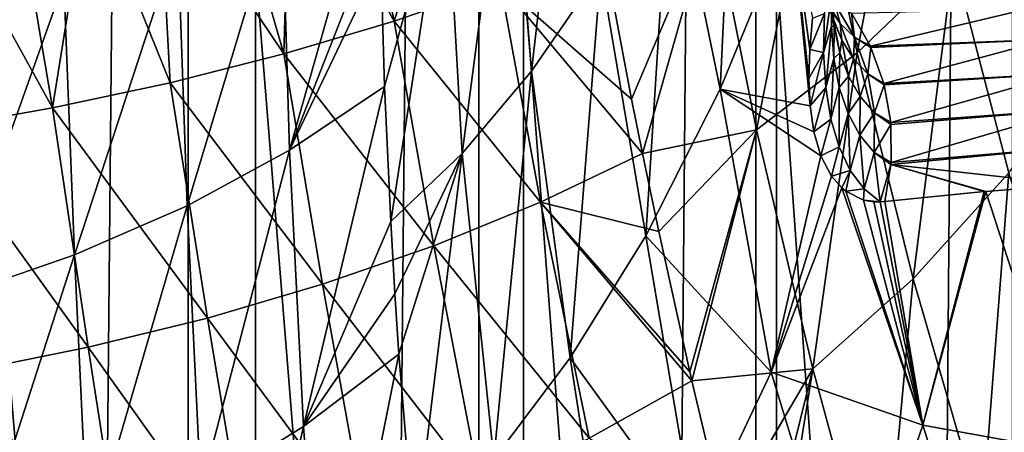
# Model space of a CAD drawing. Header units: metres. Extents: x -24 to 24, y -69 to 184.
# Tile 320 of 656: x 8.39 to 15.04, y 88.31 to 91.1. Entities that reach past the tile are written whole.
import ezdxf

# ---------------------------------------------------------------- set-up
doc = ezdxf.new("R2010")
doc.units = ezdxf.units.M
for name, color, linetype in [('367', 7, 'CONTINUOUS'), ('403', 7, 'CONTINUOUS'), ('404', 7, 'CONTINUOUS'), ('454', 7, 'CONTINUOUS'), ('455', 7, 'CONTINUOUS'), ('522', 7, 'CONTINUOUS'), ('523', 7, 'CONTINUOUS'), ('558', 3, 'CONTINUOUS')]:
    doc.layers.add(name, color=color, linetype=linetype)

msp = doc.modelspace()

# ---------------------------------------------------------------- linework, layer by layer
at = {"layer": '367'}
for points in [[(9.530857, 145.2, -22.298548), (7.493662, -68.3, -23.063121), (7.493662, 145.2, -23.063121)], [(9.530857, -68.3, -22.298548), (7.493662, -68.3, -23.063121), (9.530857, 145.2, -22.298548)], [(11.491315, 145.2, -21.354442), (9.530857, -68.3, -22.298548), (9.530857, 145.2, -22.298548)], [(11.491315, -68.3, -21.354442), (9.530857, -68.3, -22.298548), (11.491315, 145.2, -21.354442)], [(13.359252, 145.2, -20.238401), (11.491315, -68.3, -21.354442), (11.491315, 145.2, -21.354442)], [(13.359252, -68.3, -20.238401), (11.491315, -68.3, -21.354442), (13.359252, 145.2, -20.238401)], [(15.119628, 145.2, -18.959413), (13.359252, -68.3, -20.238401), (13.359252, 145.2, -20.238401)], [(15.119628, -68.3, -18.959413), (13.359252, -68.3, -20.238401), (15.119628, 145.2, -18.959413)]]:
    msp.add_3dface(points, dxfattribs=at)
at = {"layer": '403'}
for points in [[(14.041656, 90.872488, 32.84313), (14.40697, 92.835069, 35.403881), (13.748401, 92.293243, 35.49265)], [(14.691781, 91.49359, 32.722154), (14.40697, 92.835069, 35.403881), (14.041656, 90.872488, 32.84313)], [(13.363893, 90.351379, 32.957322), (13.748401, 92.293243, 35.49265), (13.064808, 91.84574, 35.572082)], [(14.041656, 90.872488, 32.84313), (13.748401, 92.293243, 35.49265), (13.363893, 90.351379, 32.957322)], [(15.684726, 90.897672, 29.909436), (15.319096, 92.227981, 32.594834), (14.691781, 91.49359, 32.722154)], [(12.521479, 90.559966, 34.083659), (13.064808, 91.84574, 35.572082), (12.363611, 91.397929, 35.493128)], [(12.595008, 90.191937, 33.491763), (13.064808, 91.84574, 35.572082), (12.521479, 90.559966, 34.083659)], [(13.363893, 90.351379, 32.957322), (13.064808, 91.84574, 35.572082), (12.595008, 90.191937, 33.491763)], [(14.420927, 89.348034, 30.242658), (14.691781, 91.49359, 32.722154), (14.041656, 90.872488, 32.84313)], [(15.066391, 90.062548, 30.077037), (14.691781, 91.49359, 32.722154), (14.420927, 89.348034, 30.242658)], [(15.066391, 90.062548, 30.077037), (15.684726, 90.897672, 29.909436), (14.691781, 91.49359, 32.722154)], [(13.743816, 88.739763, 30.404742), (14.041656, 90.872488, 32.84313), (13.363893, 90.351379, 32.957322)], [(14.420927, 89.348034, 30.242658), (14.041656, 90.872488, 32.84313), (13.743816, 88.739763, 30.404742)], [(12.704354, 89.665918, 32.671399), (13.363893, 90.351379, 32.957322), (12.595008, 90.191937, 33.491763)], [(12.91347, 88.718815, 31.262549), (13.363893, 90.351379, 32.957322), (12.704354, 89.665918, 32.671399)], [(12.927059, 88.659596, 31.177135), (13.363893, 90.351379, 32.957322), (12.91347, 88.718815, 31.262549)], [(13.743816, 88.739763, 30.404742), (13.363893, 90.351379, 32.957322), (12.927059, 88.659596, 31.177135)], [(14.886674, 87.741442, 27.708912), (15.066391, 90.062548, 30.077037), (14.420927, 89.348034, 30.242658)], [(15.530461, 88.56163, 27.484783), (15.066391, 90.062548, 30.077037), (14.886674, 87.741442, 27.708912)], [(14.2059, 87.034064, 27.93344), (14.420927, 89.348034, 30.242658), (13.743816, 88.739763, 30.404742)], [(14.886674, 87.741442, 27.708912), (14.420927, 89.348034, 30.242658), (14.2059, 87.034064, 27.93344)], [(13.149974, 87.722621, 29.863755), (13.743816, 88.739763, 30.404742), (12.927059, 88.659596, 31.177135)], [(13.322919, 87.035192, 28.942332), (13.743816, 88.739763, 30.404742), (13.149974, 87.722621, 29.863755)], [(13.414525, 86.683252, 28.483282), (13.743816, 88.739763, 30.404742), (13.322919, 87.035192, 28.942332)], [(14.2059, 87.034064, 27.93344), (13.743816, 88.739763, 30.404742), (13.414525, 86.683252, 28.483282)], [(15.438429, 86.074308, 25.258252), (15.530461, 88.56163, 27.484783), (14.886674, 87.741442, 27.708912)]]:
    msp.add_3dface(points, dxfattribs=at)
at = {"layer": '404'}
for points in [[(11.414491, 92.662561, 38.323674), (10.635426, 92.435569, 38.370917), (10.920208, 91.086101, 35.991955)], [(11.637616, 91.334036, 35.926108), (11.414491, 92.662561, 38.323674), (10.920208, 91.086101, 35.991955)], [(10.635426, 92.435569, 38.370917), (10.218175, 92.327081, 38.395642), (10.920208, 91.086101, 35.991955)], [(10.218175, 92.327081, 38.395642), (9.783111, 92.222883, 38.420453), (10.176462, 90.864895, 36.058068)], [(10.920208, 91.086101, 35.991955), (10.218175, 92.327081, 38.395642), (10.176462, 90.864895, 36.058068)], [(9.783111, 92.222883, 38.420453), (9.330456, 92.123515, 38.444825), (10.176462, 90.864895, 36.058068)], [(9.330456, 92.123515, 38.444825), (8.860069, 92.029329, 38.468351), (9.408569, 90.670203, 36.121703)], [(10.176462, 90.864895, 36.058068), (9.330456, 92.123515, 38.444825), (9.408569, 90.670203, 36.121703)], [(8.860069, 92.029329, 38.468351), (8.372492, 91.940674, 38.490764), (8.616348, 90.500709, 36.181194)], [(9.408569, 90.670203, 36.121703), (8.860069, 92.029329, 38.468351), (8.616348, 90.500709, 36.181194)], [(8.372492, 91.940674, 38.490764), (7.867161, 91.857537, 38.512005), (8.616348, 90.500709, 36.181194)], [(8.616348, 90.500709, 36.181194), (7.867161, 91.857537, 38.512005), (7.797065, 90.353968, 36.236493)], [(12.521479, 90.559966, 34.083659), (12.363611, 91.397929, 35.493128), (11.637616, 91.334036, 35.926108)], [(11.637616, 91.334036, 35.926108), (10.920208, 91.086101, 35.991955), (11.907456, 89.864137, 33.583488)], [(12.595008, 90.191937, 33.491763), (11.637616, 91.334036, 35.926108), (11.907456, 89.864137, 33.583488)], [(12.595008, 90.191937, 33.491763), (12.521479, 90.559966, 34.083659), (11.637616, 91.334036, 35.926108)], [(10.920208, 91.086101, 35.991955), (10.176462, 90.864895, 36.058068), (11.186836, 89.570654, 33.680555)], [(11.907456, 89.864137, 33.583488), (10.920208, 91.086101, 35.991955), (11.186836, 89.570654, 33.680555)], [(10.176462, 90.864895, 36.058068), (9.408569, 90.670203, 36.121703), (10.436759, 89.310146, 33.777969)], [(11.186836, 89.570654, 33.680555), (10.176462, 90.864895, 36.058068), (10.436759, 89.310146, 33.777969)], [(9.408569, 90.670203, 36.121703), (8.616348, 90.500709, 36.181194), (9.660097, 89.082516, 33.872473)], [(10.436759, 89.310146, 33.777969), (9.408569, 90.670203, 36.121703), (9.660097, 89.082516, 33.872473)], [(8.616348, 90.500709, 36.181194), (7.797065, 90.353968, 36.236493), (8.856906, 88.88625, 33.962094)], [(9.660097, 89.082516, 33.872473), (8.616348, 90.500709, 36.181194), (8.856906, 88.88625, 33.962094)], [(8.856906, 88.88625, 33.962094), (7.797065, 90.353968, 36.236493), (8.024181, 88.718378, 34.046746)], [(12.704354, 89.665918, 32.671399), (12.595008, 90.191937, 33.491763), (11.907456, 89.864137, 33.583488)], [(11.907456, 89.864137, 33.583488), (11.186836, 89.570654, 33.680555), (12.234534, 88.272304, 31.311891)], [(12.91347, 88.718815, 31.262549), (12.704354, 89.665918, 32.671399), (11.907456, 89.864137, 33.583488)], [(12.927059, 88.659596, 31.177135), (11.907456, 89.864137, 33.583488), (12.234534, 88.272304, 31.311891)], [(12.927059, 88.659596, 31.177135), (12.91347, 88.718815, 31.262549), (11.907456, 89.864137, 33.583488)], [(11.186836, 89.570654, 33.680555), (10.436759, 89.310146, 33.777969), (11.505081, 87.92473, 31.450306)], [(12.234534, 88.272304, 31.311891), (11.186836, 89.570654, 33.680555), (11.505081, 87.92473, 31.450306)], [(10.436759, 89.310146, 33.777969), (9.660097, 89.082516, 33.872473), (10.742815, 87.617158, 31.588883)], [(11.505081, 87.92473, 31.450306), (10.436759, 89.310146, 33.777969), (10.742815, 87.617158, 31.588883)], [(9.660097, 89.082516, 33.872473), (8.856906, 88.88625, 33.962094), (9.951376, 87.349687, 31.723656)], [(10.742815, 87.617158, 31.588883), (9.660097, 89.082516, 33.872473), (9.951376, 87.349687, 31.723656)], [(8.856906, 88.88625, 33.962094), (8.024181, 88.718378, 34.046746), (9.131174, 87.120661, 31.852175)], [(9.951376, 87.349687, 31.723656), (8.856906, 88.88625, 33.962094), (9.131174, 87.120661, 31.852175)], [(9.131174, 87.120661, 31.852175), (8.024181, 88.718378, 34.046746), (8.279068, 86.926605, 31.974176)], [(13.149974, 87.722621, 29.863755), (12.927059, 88.659596, 31.177135), (12.234534, 88.272304, 31.311891)]]:
    msp.add_3dface(points, dxfattribs=at)
at = {"layer": '454'}
for points in [[(13.24499, 93.249491, 28.651355), (13.119742, 90.626917, 25.960094), (12.783329, 92.253778, 28.626541)], [(13.600654, 91.797778, 25.923773), (13.119742, 90.626917, 25.960094), (13.24499, 93.249491, 28.651355)], [(12.122558, 93.149488, 31.25161), (11.845892, 90.748915, 28.559465), (11.694179, 92.595432, 31.168463)], [(12.313613, 91.426841, 28.596021), (11.845892, 90.748915, 28.559465), (12.122558, 93.149488, 31.25161)], [(11.694179, 92.595432, 31.168463), (11.378823, 90.191837, 28.523011), (11.267543, 92.143575, 31.089273)], [(11.845892, 90.748915, 28.559465), (11.378823, 90.191837, 28.523011), (11.694179, 92.595432, 31.168463)], [(12.783329, 92.253778, 28.626541), (12.617834, 89.638057, 25.997257), (12.313613, 91.426841, 28.596021)], [(13.119742, 90.626917, 25.960094), (12.617834, 89.638057, 25.997257), (12.783329, 92.253778, 28.626541)], [(11.267543, 92.143575, 31.089273), (10.855809, 90.643644, 29.587006), (10.830381, 91.505169, 30.672588)], [(10.896803, 89.734207, 28.498304), (10.855809, 90.643644, 29.587006), (11.267543, 92.143575, 31.089273)], [(11.378823, 90.191837, 28.523011), (10.896803, 89.734207, 28.498304), (11.267543, 92.143575, 31.089273)], [(13.600654, 91.797778, 25.923773), (13.725654, 90.514274, 24.317176), (13.119742, 90.626917, 25.960094)], [(13.740941, 91.105515, 24.830123), (13.722546, 90.894637, 24.680842), (13.600654, 91.797778, 25.923773)], [(13.722546, 90.894637, 24.680842), (13.71703, 90.698583, 24.511521), (13.600654, 91.797778, 25.923773)], [(13.71703, 90.698583, 24.511521), (13.725654, 90.514274, 24.317176), (13.600654, 91.797778, 25.923773)], [(12.313613, 91.426841, 28.596021), (12.107606, 88.815034, 26.029894), (11.845892, 90.748915, 28.559465)], [(12.617834, 89.638057, 25.997257), (12.107606, 88.815034, 26.029894), (12.313613, 91.426841, 28.596021)], [(11.845892, 90.748915, 28.559465), (11.591632, 88.131062, 26.060218), (11.378823, 90.191837, 28.523011)], [(12.107606, 88.815034, 26.029894), (11.591632, 88.131062, 26.060218), (11.845892, 90.748915, 28.559465)], [(13.119742, 90.626917, 25.960094), (13.462658, 88.716604, 23.364348), (12.617834, 89.638057, 25.997257)], [(13.725654, 90.514274, 24.317176), (13.751387, 90.339408, 24.088763), (13.119742, 90.626917, 25.960094)], [(13.751387, 90.339408, 24.088763), (13.798577, 90.177796, 23.818802), (13.119742, 90.626917, 25.960094)], [(13.798577, 90.177796, 23.818802), (13.462658, 88.716604, 23.364348), (13.119742, 90.626917, 25.960094)], [(10.896803, 89.734207, 28.498304), (11.378823, 90.191837, 28.523011), (10.925045, 89.246061, 27.935866)], [(11.378823, 90.191837, 28.523011), (10.951982, 88.839212, 27.477822), (10.925045, 89.246061, 27.935866)], [(11.057251, 87.562178, 26.097511), (10.951982, 88.839212, 27.477822), (11.378823, 90.191837, 28.523011)], [(11.591632, 88.131062, 26.060218), (11.057251, 87.562178, 26.097511), (11.378823, 90.191837, 28.523011)], [(13.870559, 90.039752, 23.507154), (13.462658, 88.716604, 23.364348), (13.798577, 90.177796, 23.818802)], [(13.939384, 89.960321, 23.256019), (13.462658, 88.716604, 23.364348), (13.870559, 90.039752, 23.507154)], [(13.939384, 89.960321, 23.256019), (14.48488, 88.359268, 20.628395), (13.462658, 88.716604, 23.364348)], [(13.96683, 89.937468, 23.163385), (14.48488, 88.359268, 20.628395), (13.939384, 89.960321, 23.256019)], [(14.086437, 89.877929, 22.791593), (14.48488, 88.359268, 20.628395), (13.96683, 89.937468, 23.163385)], [(14.898548, 89.935337, 20.502928), (14.48488, 88.359268, 20.628395), (14.228237, 89.867671, 22.394149)], [(14.910087, 89.936397, 20.468976), (14.48488, 88.359268, 20.628395), (14.898548, 89.935337, 20.502928)], [(14.910087, 89.936397, 20.468976), (15.481884, 88.180489, 17.86129), (14.48488, 88.359268, 20.628395)], [(15.487992, 89.983708, 18.722282), (15.481884, 88.180489, 17.86129), (14.910087, 89.936397, 20.468976)], [(14.154687, 89.866194, 22.595825), (14.48488, 88.359268, 20.628395), (14.086437, 89.877929, 22.791593)], [(14.196979, 89.865398, 22.478833), (14.48488, 88.359268, 20.628395), (14.154687, 89.866194, 22.595825)], [(14.228237, 89.867671, 22.394149), (14.48488, 88.359268, 20.628395), (14.196979, 89.865398, 22.478833)], [(12.617834, 89.638057, 25.997257), (12.9557, 87.643531, 23.48189), (12.107606, 88.815034, 26.029894)], [(13.462658, 88.716604, 23.364348), (12.9557, 87.643531, 23.48189), (12.617834, 89.638057, 25.997257)], [(12.107606, 88.815034, 26.029894), (12.429867, 86.729507, 23.598852), (11.591632, 88.131062, 26.060218)], [(12.9557, 87.643531, 23.48189), (12.429867, 86.729507, 23.598852), (12.107606, 88.815034, 26.029894)], [(13.462658, 88.716604, 23.364348), (13.999799, 86.952202, 20.828179), (12.9557, 87.643531, 23.48189)], [(14.48488, 88.359268, 20.628395), (13.999799, 86.952202, 20.828179), (13.462658, 88.716604, 23.364348)], [(14.48488, 88.359268, 20.628395), (15.064385, 86.513004, 18.115415), (13.999799, 86.952202, 20.828179)], [(15.481884, 88.180489, 17.86129), (15.064385, 86.513004, 18.115415), (14.48488, 88.359268, 20.628395)]]:
    msp.add_3dface(points, dxfattribs=at)
at = {"layer": '455'}
for points in [[(10.817434, 92.343348, 31.785369), (10.213305, 90.215604, 29.595425), (10.161754, 91.967397, 31.766734)], [(10.817434, 92.343348, 31.785369), (10.824974, 91.775581, 31.025169), (10.213305, 90.215604, 29.595425)], [(10.161754, 91.967397, 31.766734), (9.522988, 89.840487, 29.624365), (9.459918, 91.638941, 31.770007)], [(10.213305, 90.215604, 29.595425), (9.522988, 89.840487, 29.624365), (10.161754, 91.967397, 31.766734)], [(10.824974, 91.775581, 31.025169), (10.830381, 91.505169, 30.672588), (10.213305, 90.215604, 29.595425)], [(9.459918, 91.638941, 31.770007), (8.764601, 89.509732, 29.669433), (8.692281, 91.348918, 31.788546)], [(9.522988, 89.840487, 29.624365), (8.764601, 89.509732, 29.669433), (9.459918, 91.638941, 31.770007)], [(10.830381, 91.505169, 30.672588), (10.855809, 90.643644, 29.587006), (10.213305, 90.215604, 29.595425)], [(8.692281, 91.348918, 31.788546), (7.934089, 89.221898, 29.727806), (7.855792, 91.095834, 31.819535)], [(8.764601, 89.509732, 29.669433), (7.934089, 89.221898, 29.727806), (8.692281, 91.348918, 31.788546)], [(10.855809, 90.643644, 29.587006), (10.308022, 88.350721, 27.524834), (10.213305, 90.215604, 29.595425)], [(10.855809, 90.643644, 29.587006), (10.896803, 89.734207, 28.498304), (10.308022, 88.350721, 27.524834)], [(10.213305, 90.215604, 29.595425), (9.616323, 87.921365, 27.590238), (9.522988, 89.840487, 29.624365)], [(10.308022, 88.350721, 27.524834), (9.616323, 87.921365, 27.590238), (10.213305, 90.215604, 29.595425)], [(9.522988, 89.840487, 29.624365), (8.856484, 87.543883, 27.671358), (8.764601, 89.509732, 29.669433)], [(9.616323, 87.921365, 27.590238), (8.856484, 87.543883, 27.671358), (9.522988, 89.840487, 29.624365)], [(10.896803, 89.734207, 28.498304), (10.925045, 89.246061, 27.935866), (10.308022, 88.350721, 27.524834)], [(8.764601, 89.509732, 29.669433), (8.023452, 87.216527, 27.765443), (7.934089, 89.221898, 29.727806)], [(8.856484, 87.543883, 27.671358), (8.023452, 87.216527, 27.765443), (8.764601, 89.509732, 29.669433)], [(10.925045, 89.246061, 27.935866), (10.951982, 88.839212, 27.477822), (10.308022, 88.350721, 27.524834)], [(10.951982, 88.839212, 27.477822), (10.460432, 86.3916, 25.564188), (10.308022, 88.350721, 27.524834)], [(10.951982, 88.839212, 27.477822), (11.057251, 87.562178, 26.097511), (10.460432, 86.3916, 25.564188)], [(10.308022, 88.350721, 27.524834), (9.753704, 85.899511, 25.679011), (9.616323, 87.921365, 27.590238)], [(10.460432, 86.3916, 25.564188), (9.753704, 85.899511, 25.679011), (10.308022, 88.350721, 27.524834)]]:
    msp.add_3dface(points, dxfattribs=at)
at = {"layer": '522'}
for points in [[(14.004256, 91.139993, 22.298263), (15.193873, 91.168349, 18.552113), (14.131818, 90.916521, 22.34662)], [(15.193873, 91.168349, 18.552113), (15.331584, 90.961199, 18.598214), (14.131818, 90.916521, 22.34662)], [(14.131818, 90.916521, 22.34662), (15.331584, 90.961199, 18.598214), (14.135598, 90.9083, 22.348073)], [(14.135598, 90.9083, 22.348073), (15.331584, 90.961199, 18.598214), (14.222612, 90.665842, 22.382183)], [(15.331584, 90.961199, 18.598214), (15.434082, 90.732593, 18.633353), (14.222612, 90.665842, 22.382183)], [(14.222612, 90.665842, 22.382183), (15.434082, 90.732593, 18.633353), (14.225443, 90.655123, 22.383328)], [(14.225443, 90.655123, 22.383328), (15.434082, 90.732593, 18.633353), (14.269714, 90.401787, 22.402303)], [(15.434082, 90.732593, 18.633353), (15.49845, 90.489036, 18.656531), (14.269714, 90.401787, 22.402303)], [(14.269714, 90.401787, 22.402303), (15.49845, 90.489036, 18.656531), (14.27086, 90.388724, 22.402876)], [(14.27086, 90.388724, 22.402876), (15.49845, 90.489036, 18.656531), (14.271609, 90.132847, 22.406335)], [(15.49845, 90.489036, 18.656531), (15.522858, 90.237453, 18.667088), (14.271609, 90.132847, 22.406335)], [(14.271609, 90.132847, 22.406335), (15.522858, 90.237453, 18.667088), (14.270368, 90.117794, 22.40608)], [(15.522858, 90.237453, 18.667088), (15.487992, 89.983708, 18.722282), (14.270368, 90.117794, 22.40608)], [(14.898548, 89.935337, 20.502928), (14.228237, 89.867671, 22.394149), (14.270368, 90.117794, 22.40608)], [(14.910087, 89.936397, 20.468976), (14.898548, 89.935337, 20.502928), (14.270368, 90.117794, 22.40608)], [(15.487992, 89.983708, 18.722282), (14.910087, 89.936397, 20.468976), (14.270368, 90.117794, 22.40608)]]:
    msp.add_3dface(points, dxfattribs=at)
at = {"layer": '523'}
for points in [[(13.892271, 91.20137, 22.52213), (13.927502, 91.070025, 22.827562), (13.794728, 91.285466, 22.730764)], [(13.927502, 91.070025, 22.827562), (13.848558, 91.183816, 23.039675), (13.794728, 91.285466, 22.730764)], [(13.822417, 91.136157, 24.563484), (13.874566, 91.292028, 24.347903), (13.81614, 90.874495, 24.33214)], [(13.874566, 91.292028, 24.347903), (13.868848, 91.052129, 24.134117), (13.81614, 90.874495, 24.33214)], [(13.880884, 91.100282, 23.372753), (13.888394, 91.049457, 23.736457), (13.843552, 91.258984, 23.570622)], [(13.888394, 91.049457, 23.736457), (13.872698, 91.243546, 23.942394), (13.843552, 91.258984, 23.570622)], [(13.868848, 91.052129, 24.134117), (13.874566, 91.292028, 24.347903), (13.872698, 91.243546, 23.942394)], [(13.927502, 91.070025, 22.827562), (13.939326, 90.956546, 23.155963), (13.848558, 91.183816, 23.039675)], [(13.939326, 90.956546, 23.155963), (13.880884, 91.100282, 23.372753), (13.848558, 91.183816, 23.039675)], [(13.888394, 91.049457, 23.736457), (13.868848, 91.052129, 24.134117), (13.872698, 91.243546, 23.942394)], [(14.024113, 90.97662, 22.596416), (13.927502, 91.070025, 22.827562), (13.892271, 91.20137, 22.52213)], [(14.004256, 91.139993, 22.298263), (14.024113, 90.97662, 22.596416), (13.892271, 91.20137, 22.52213)], [(13.722546, 90.894637, 24.680842), (13.822417, 91.136157, 24.563484), (13.81614, 90.874495, 24.33214)], [(13.722546, 90.894637, 24.680842), (13.740941, 91.105515, 24.830123), (13.822417, 91.136157, 24.563484)], [(14.004256, 91.139993, 22.298263), (14.131818, 90.916521, 22.34662), (14.024113, 90.97662, 22.596416)], [(13.81614, 90.874495, 24.33214), (13.868848, 91.052129, 24.134117), (13.830486, 90.637283, 24.078969)], [(13.868848, 91.052129, 24.134117), (13.88463, 90.834331, 23.901139), (13.830486, 90.637283, 24.078969)], [(13.88463, 90.834331, 23.901139), (13.868848, 91.052129, 24.134117), (13.888394, 91.049457, 23.736457)], [(13.939326, 90.956546, 23.155963), (13.925589, 90.872464, 23.512444), (13.880884, 91.100282, 23.372753)], [(13.925589, 90.872464, 23.512444), (13.888394, 91.049457, 23.736457), (13.880884, 91.100282, 23.372753)], [(13.925589, 90.872464, 23.512444), (13.88463, 90.834331, 23.901139), (13.888394, 91.049457, 23.736457)], [(14.024113, 90.97662, 22.596416), (14.017681, 90.831223, 22.918418), (13.927502, 91.070025, 22.827562)], [(14.017681, 90.831223, 22.918418), (13.939326, 90.956546, 23.155963), (13.927502, 91.070025, 22.827562)], [(13.983931, 90.71371, 23.267562), (13.925589, 90.872464, 23.512444), (13.939326, 90.956546, 23.155963)], [(14.017681, 90.831223, 22.918418), (13.983931, 90.71371, 23.267562), (13.939326, 90.956546, 23.155963)], [(14.113947, 90.729073, 22.660163), (14.017681, 90.831223, 22.918418), (14.024113, 90.97662, 22.596416)], [(14.135598, 90.9083, 22.348073), (14.113947, 90.729073, 22.660163), (14.024113, 90.97662, 22.596416)], [(14.131818, 90.916521, 22.34662), (14.135598, 90.9083, 22.348073), (14.024113, 90.97662, 22.596416)], [(13.71703, 90.698583, 24.511521), (13.722546, 90.894637, 24.680842), (13.81614, 90.874495, 24.33214)], [(13.725654, 90.514274, 24.317176), (13.71703, 90.698583, 24.511521), (13.81614, 90.874495, 24.33214)], [(13.725654, 90.514274, 24.317176), (13.81614, 90.874495, 24.33214), (13.830486, 90.637283, 24.078969)], [(13.922103, 90.637535, 23.647389), (13.88463, 90.834331, 23.901139), (13.925589, 90.872464, 23.512444)], [(13.983931, 90.71371, 23.267562), (13.922103, 90.637535, 23.647389), (13.925589, 90.872464, 23.512444)], [(14.135598, 90.9083, 22.348073), (14.222612, 90.665842, 22.382183), (14.113947, 90.729073, 22.660163)], [(13.830486, 90.637283, 24.078969), (13.88463, 90.834331, 23.901139), (13.865636, 90.424154, 23.803518)], [(13.88463, 90.834331, 23.901139), (13.922103, 90.637535, 23.647389), (13.865636, 90.424154, 23.803518)], [(14.062323, 90.576851, 23.000369), (13.983931, 90.71371, 23.267562), (14.017681, 90.831223, 22.918418)], [(14.113947, 90.729073, 22.660163), (14.062323, 90.576851, 23.000369), (14.017681, 90.831223, 22.918418)], [(14.158842, 90.466807, 22.711292), (14.062323, 90.576851, 23.000369), (14.113947, 90.729073, 22.660163)], [(14.225443, 90.655123, 22.383328), (14.158842, 90.466807, 22.711292), (14.113947, 90.729073, 22.660163)], [(14.222612, 90.665842, 22.382183), (14.225443, 90.655123, 22.383328), (14.113947, 90.729073, 22.660163)], [(13.980917, 90.463231, 23.370831), (13.922103, 90.637535, 23.647389), (13.983931, 90.71371, 23.267562)], [(14.062323, 90.576851, 23.000369), (13.980917, 90.463231, 23.370831), (13.983931, 90.71371, 23.267562)], [(14.225443, 90.655123, 22.383328), (14.269714, 90.401787, 22.402303), (14.158842, 90.466807, 22.711292)], [(13.751387, 90.339408, 24.088763), (13.725654, 90.514274, 24.317176), (13.830486, 90.637283, 24.078969)], [(13.751387, 90.339408, 24.088763), (13.830486, 90.637283, 24.078969), (13.865636, 90.424154, 23.803518)], [(13.865636, 90.424154, 23.803518), (13.922103, 90.637535, 23.647389), (13.921261, 90.236683, 23.504905)], [(13.922103, 90.637535, 23.647389), (13.980917, 90.463231, 23.370831), (13.921261, 90.236683, 23.504905)], [(14.059971, 90.31521, 23.07074), (13.980917, 90.463231, 23.370831), (14.062323, 90.576851, 23.000369)], [(14.158842, 90.466807, 22.711292), (14.059971, 90.31521, 23.07074), (14.062323, 90.576851, 23.000369)], [(13.921261, 90.236683, 23.504905), (13.980917, 90.463231, 23.370831), (13.996352, 90.078223, 23.183238)], [(13.980917, 90.463231, 23.370831), (14.059971, 90.31521, 23.07074), (13.996352, 90.078223, 23.183238)], [(14.157334, 90.198379, 22.748133), (14.059971, 90.31521, 23.07074), (14.158842, 90.466807, 22.711292)], [(14.27086, 90.388724, 22.402876), (14.157334, 90.198379, 22.748133), (14.158842, 90.466807, 22.711292)], [(14.269714, 90.401787, 22.402303), (14.27086, 90.388724, 22.402876), (14.158842, 90.466807, 22.711292)], [(13.798577, 90.177796, 23.818802), (13.751387, 90.339408, 24.088763), (13.865636, 90.424154, 23.803518)], [(13.798577, 90.177796, 23.818802), (13.865636, 90.424154, 23.803518), (13.921261, 90.236683, 23.504905)], [(14.27086, 90.388724, 22.402876), (14.271609, 90.132847, 22.406335), (14.157334, 90.198379, 22.748133)], [(13.996352, 90.078223, 23.183238), (14.059971, 90.31521, 23.07074), (14.089149, 89.953039, 22.839929)], [(14.059971, 90.31521, 23.07074), (14.157334, 90.198379, 22.748133), (14.089149, 89.953039, 22.839929)], [(13.870559, 90.039752, 23.507154), (13.798577, 90.177796, 23.818802), (13.921261, 90.236683, 23.504905)], [(13.870559, 90.039752, 23.507154), (13.921261, 90.236683, 23.504905), (13.996352, 90.078223, 23.183238)], [(14.157334, 90.198379, 22.748133), (14.196979, 89.865398, 22.478833), (14.089149, 89.953039, 22.839929)], [(14.271609, 90.132847, 22.406335), (14.270368, 90.117794, 22.40608), (14.157334, 90.198379, 22.748133)], [(14.270368, 90.117794, 22.40608), (14.196979, 89.865398, 22.478833), (14.157334, 90.198379, 22.748133)], [(14.228237, 89.867671, 22.394149), (14.196979, 89.865398, 22.478833), (14.270368, 90.117794, 22.40608)], [(13.939384, 89.960321, 23.256019), (13.870559, 90.039752, 23.507154), (13.996352, 90.078223, 23.183238)], [(13.96683, 89.937468, 23.163385), (13.939384, 89.960321, 23.256019), (13.996352, 90.078223, 23.183238)], [(13.96683, 89.937468, 23.163385), (13.996352, 90.078223, 23.183238), (14.089149, 89.953039, 22.839929)], [(14.086437, 89.877929, 22.791593), (13.96683, 89.937468, 23.163385), (14.089149, 89.953039, 22.839929)], [(14.196979, 89.865398, 22.478833), (14.086437, 89.877929, 22.791593), (14.089149, 89.953039, 22.839929)], [(14.196979, 89.865398, 22.478833), (14.154687, 89.866194, 22.595825), (14.086437, 89.877929, 22.791593)]]:
    msp.add_3dface(points, dxfattribs=at)
at = {"layer": '558'}
for points in [[(9.984446, 69.047477, -20.051704), (8.091704, 91.452523, -20.88742), (8.091704, 69.047477, -20.88742)], [(9.984446, 91.452523, -20.051704), (8.091704, 91.452523, -20.88742), (9.984446, 69.047477, -20.051704)], [(11.792094, 69.047477, -19.044855), (9.984446, 91.452523, -20.051704), (9.984446, 69.047477, -20.051704)], [(11.792094, 91.452523, -19.044855), (9.984446, 91.452523, -20.051704), (11.792094, 69.047477, -19.044855)], [(13.499098, 69.047477, -17.875524), (11.792094, 91.452523, -19.044855), (11.792094, 69.047477, -19.044855)], [(13.499098, 91.452523, -17.875524), (11.792094, 91.452523, -19.044855), (13.499098, 69.047477, -17.875524)], [(15.090828, 69.047477, -16.553758), (13.499098, 91.452523, -17.875524), (13.499098, 69.047477, -17.875524)], [(15.090828, 91.452523, -16.553758), (13.499098, 91.452523, -17.875524), (15.090828, 69.047477, -16.553758)]]:
    msp.add_3dface(points, dxfattribs=at)

doc.saveas('drawing.dxf')
